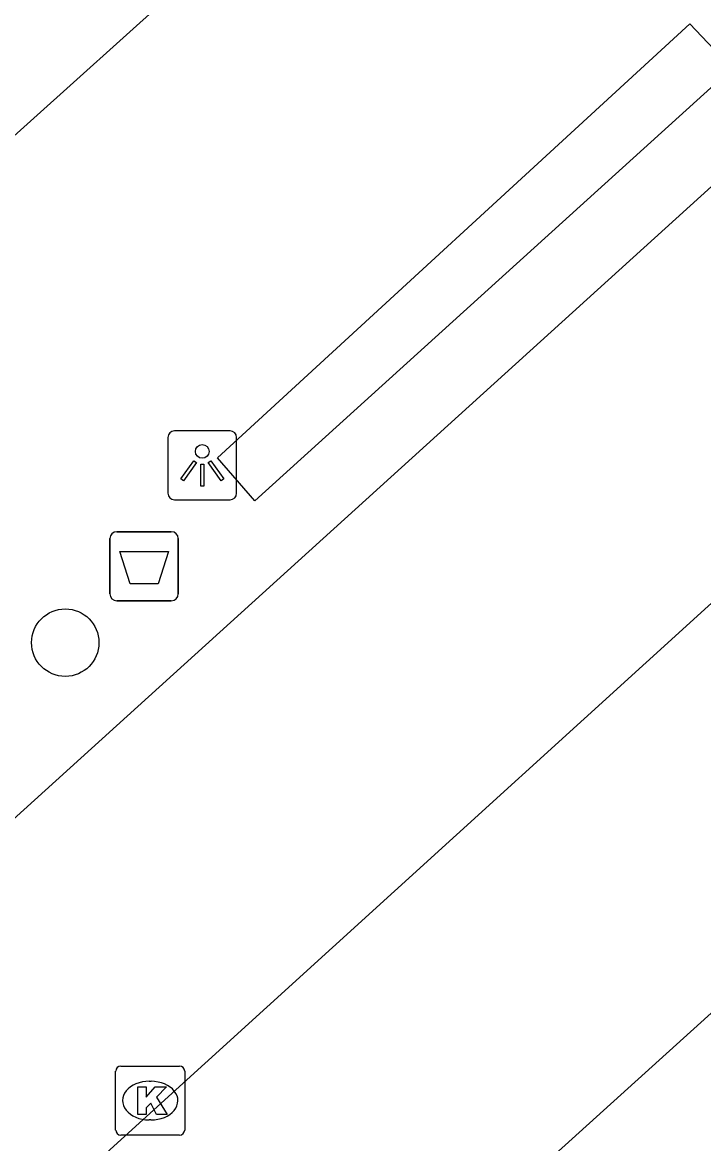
# Model space of a CAD drawing. Extents: x 159040 to 160094, y 381214 to 382518.
# Drawn here: x 159764.34 to 159774.21, y 381947.32 to 381963.57 of the extents above; entities that cross this region are included whole.
import ezdxf

# ---------------------------------------------------------------- set-up
doc = ezdxf.new("R2010")
doc.units = 0
for name, color, linetype in [('IMGEO_Afvalbak', 7, 'Continuous'), ('IMGEO_Boom', 7, 'Continuous'), ('IMGEO_Kolk', 7, 'Continuous'), ('IMGEO_Lichtpunt', 7, 'Continuous'), ('IMGEO_Pand', 7, 'Continuous'), ('IMGEO_Rijbaan_lokaal_open', 7, 'Continuous'), ('IMGEO_Voetpad_open', 7, 'Continuous')]:
    doc.layers.add(name, color=color, linetype=linetype)

msp = doc.modelspace()

# ---------------------------------------------------------------- linework, layer by layer
at = {"layer": 'IMGEO_Afvalbak'}
for p, q in [((159765.606, 381955.291), (159765.606, 381956.091)), ((159765.606, 381956.091), (159765.606, 381955.291)), ((159765.706, 381956.191), (159766.496, 381956.191)), ((159766.496, 381956.191), (159765.706, 381956.191)), ((159766.596, 381956.091), (159766.596, 381955.291)), ((159766.596, 381955.291), (159766.596, 381956.091)), ((159766.496, 381955.191), (159765.706, 381955.191)), ((159765.706, 381955.191), (159766.496, 381955.191))]:
    msp.add_line(p, q, dxfattribs=at)
msp.add_lwpolyline([(159765.749, 381955.905), (159766.453, 381955.905), (159766.304, 381955.435), (159765.898, 381955.435), (159765.749, 381955.905)], dxfattribs=at)
for centre, start, end in [((159765.706, 381956.091), 90, 180), ((159765.706, 381956.091), 90, 180), ((159766.496, 381956.091), 0, 90), ((159766.496, 381956.091), 360, 90), ((159765.706, 381955.291), 180, 270), ((159765.706, 381955.291), 180, 270), ((159766.496, 381955.291), 270, 0), ((159766.496, 381955.291), 270, 0)]:
    msp.add_arc(centre, 0.1, start, end, dxfattribs=at)
at = {"layer": 'IMGEO_Boom'}
msp.add_circle((159764.958, 381954.583), 0.489, dxfattribs=at)
at = {"layer": 'IMGEO_Kolk'}
for p, q in [((159765.764, 381948.446), (159766.616, 381948.446)), ((159765.689, 381947.52), (159765.689, 381948.372)), ((159766.69, 381948.372), (159766.69, 381947.52)), ((159766.177, 381948.226), (159766.202, 381948.226)), ((159766.2, 381947.666), (159766.175, 381947.666)), ((159766.616, 381947.446), (159765.764, 381947.446))]:
    msp.add_line(p, q, dxfattribs=at)
for points in [[(159765.764, 381948.446), (159766.616, 381948.446)], [(159765.689, 381947.52), (159765.689, 381948.372)], [(159766.69, 381948.372), (159766.69, 381947.52)], [(159766.01, 381948.146), (159766.133, 381948.146), (159766.133, 381947.995), (159766.263, 381948.146), (159766.427, 381948.146), (159766.281, 381947.995), (159766.434, 381947.746), (159766.282, 381947.746), (159766.197, 381947.91), (159766.133, 381947.843), (159766.133, 381947.746), (159766.01, 381947.746), (159766.01, 381948.146)], [(159766.616, 381947.446), (159765.764, 381947.446)]]:
    msp.add_lwpolyline(points, dxfattribs=at)
for centre, start, end in [((159765.766, 381948.37), 91.552, 178.448), ((159765.766, 381948.37), 91.552, 178.448), ((159766.614, 381948.37), 1.552, 88.448), ((159766.614, 381948.37), 1.552, 88.448), ((159765.766, 381947.522), 181.552, 268.448), ((159765.766, 381947.522), 181.552, 268.448), ((159766.614, 381947.522), 271.552, 358.448), ((159766.614, 381947.522), 271.552, 358.448)]:
    msp.add_arc(centre, 0.0765, start, end, dxfattribs=at)
for centre, major_axis, ratio, start_param, end_param in [((159766.176, 381947.946), (-0.387, 0.002), 0.722429, 4.712389, 7.853982), ((159766.201, 381947.946), (-0.39, 0.002), 0.717154, 1.570796, 4.712389)]:
    msp.add_ellipse(centre, major_axis=major_axis, ratio=ratio, start_param=start_param, end_param=end_param, dxfattribs=at)
at = {"layer": 'IMGEO_Lichtpunt'}
for p, q in [((159766.446, 381957.556), (159766.446, 381956.749)), ((159766.446, 381957.556), (159766.446, 381956.749)), ((159767.348, 381957.651), (159766.54, 381957.651)), ((159767.348, 381957.651), (159766.54, 381957.651)), ((159767.442, 381956.749), (159767.442, 381957.556)), ((159767.442, 381956.749), (159767.442, 381957.556)), ((159766.54, 381956.655), (159767.348, 381956.655)), ((159766.54, 381956.655), (159767.348, 381956.655))]:
    msp.add_line(p, q, dxfattribs=at)
for points in [[(159766.82, 381957.22), (159766.859, 381957.192), (159766.671, 381956.93), (159766.633, 381956.957), (159766.82, 381957.22)], [(159767.032, 381957.192), (159767.07, 381957.219), (159767.257, 381956.957), (159767.218, 381956.929), (159767.032, 381957.192)], [(159766.922, 381957.172), (159766.969, 381957.172), (159766.969, 381956.85), (159766.922, 381956.85), (159766.922, 381957.172)]]:
    msp.add_lwpolyline(points, dxfattribs=at)
msp.add_circle((159766.945, 381957.354), 0.0994, dxfattribs=at)
for centre, start, end in [((159766.54, 381957.556), 90, 180), ((159766.54, 381957.556), 90, 180), ((159767.348, 381957.556), 0, 90), ((159767.348, 381957.556), 0, 90), ((159766.54, 381956.749), 180, 270), ((159766.54, 381956.749), 180, 270), ((159767.348, 381956.749), 270, 0), ((159767.348, 381956.749), 270, 360)]:
    msp.add_arc(centre, 0.0946, start, end, dxfattribs=at)
at = {"layer": 'IMGEO_Pand'}
msp.add_lwpolyline([(159767.668, 381965.034), (159763.202, 381961.021)], dxfattribs=at)
at = {"layer": 'IMGEO_Rijbaan_lokaal_open'}
for points in [[(159749.634, 381932.728), (159783.427, 381963.422)], [(159786.018, 381959.79), (159752.536, 381929.526)]]:
    msp.add_lwpolyline(points, dxfattribs=at)
at = {"layer": 'IMGEO_Voetpad_open'}
for points in [[(159774.012, 381963.551), (159774.628, 381962.904), (159767.705, 381956.64), (159767.165, 381957.262), (159774.012, 381963.551)], [(159746.532, 381936.009), (159774.997, 381961.802), (159776.81, 381963.382)]]:
    msp.add_lwpolyline(points, dxfattribs=at)

doc.saveas('drawing.dxf')
